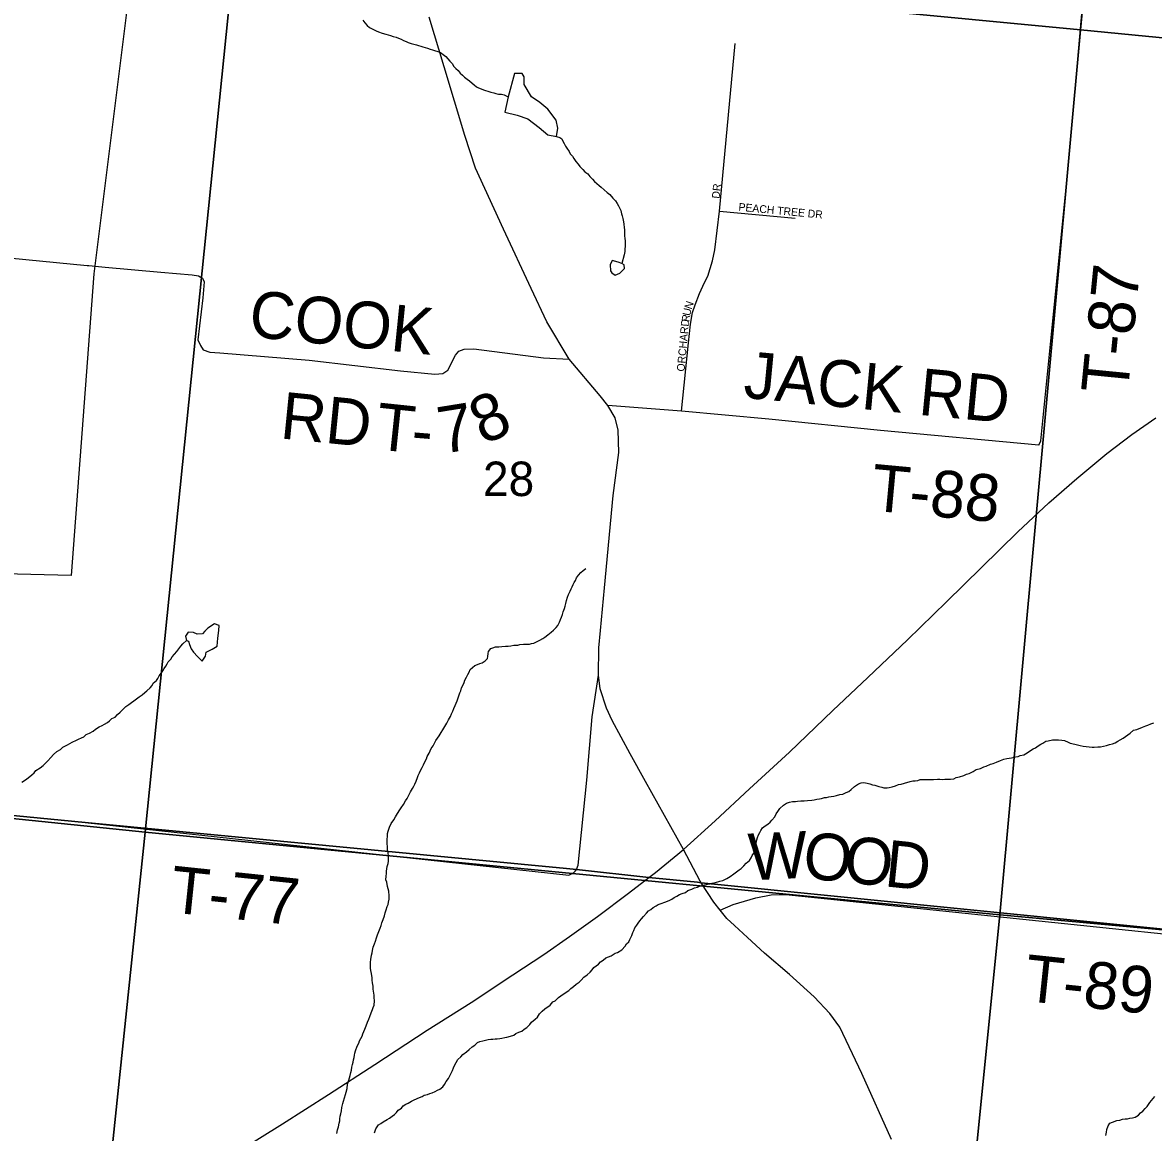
# Model space of a CAD drawing. Extents: x 0 to 1064, y 0 to 440.
# Drawn here: x 254.22 to 276.2, y 198.04 to 219.61 of the extents above; entities that cross this region are included whole.
import ezdxf

# ---------------------------------------------------------------- set-up
doc = ezdxf.new("R2010")
doc.units = 0
for name, color, linetype in [('GM_X_City_Street', 7, 'Continuous'), ('GM_X_Corporation', 7, 'Continuous'), ('GM_X_County_Road', 7, 'Continuous'), ('GM_X_Interstate_Route', 7, 'Continuous'), ('GM_X_Minor_Lake', 7, 'Continuous'), ('GM_X_Minor_River', 7, 'Continuous'), ('GM_X_Section', 7, 'Continuous'), ('GM_X_Section_Text', 7, 'Continuous'), ('GM_X_Township', 7, 'Continuous'), ('GM_X_Township_Road', 7, 'Continuous'), ('GM_X_Township_Road_Text', 7, 'Continuous'), ('GM_X_Township_Subdivision', 7, 'Continuous'), ('GM_X_Township_Subdivision_Text', 7, 'Continuous')]:
    doc.layers.add(name, color=color, linetype=linetype)

msp = doc.modelspace()

# ---------------------------------------------------------------- linework, layer by layer
at = {"layer": 'GM_X_City_Street'}
msp.add_lwpolyline([(248.809, 221.99), (249.419, 221.931), (250.474, 221.812), (251.513, 221.702), (251.7, 221.625), (251.763, 221.365), (251.294, 215.517), (251.313, 215.406), (251.378, 215.319), (251.491, 215.275), (251.633, 215.259), (252.753, 215.149), (255.477, 214.886), (255.508, 214.884)], dxfattribs=at)
at = {"layer": 'GM_X_Corporation'}
msp.add_lwpolyline([(256.411, 221.155), (255.608, 214.722), (255.168, 208.863), (250.72, 208.971)], dxfattribs=at)
at = {"layer": 'GM_X_County_Road'}
for points in [[(267.912, 202.195), (267.911, 202.196), (267.784, 202.355), (267.66, 202.509), (267.411, 202.889), (267.39, 202.922), (267.066, 203.532), (266.328, 204.857), (266.034, 205.392), (265.684, 206.041), (265.571, 206.284), (265.451, 206.657), (265.416, 206.922), (265.422, 207.453), (265.455, 207.791), (265.533, 208.62), (265.704, 210.414), (265.809, 211.252), (265.797, 211.685), (265.737, 211.923), (265.599, 212.162), (265.447, 212.349), (264.848, 213.065), (264.414, 213.791), (264.105, 214.436), (263.567, 215.59), (263.022, 216.78), (262.819, 217.409), (262.418, 218.748), (262.122, 219.713)], [(271.109, 197.901), (270.536, 199.183), (270.106, 200.082), (269.914, 200.344), (269.609, 200.67), (269.129, 201.108), (268.643, 201.523), (268.313, 201.826), (268.062, 202.055), (267.912, 202.195)]]:
    msp.add_lwpolyline(points, dxfattribs=at)
at = {"layer": 'GM_X_Interstate_Route'}
msp.add_lwpolyline([(258.381, 197.643), (259.27, 198.206), (260.166, 198.775), (261.069, 199.356), (262.083, 200.025), (262.941, 200.559), (263.751, 201.099), (264.351, 201.492), (264.852, 201.845), (265.397, 202.234), (265.998, 202.688), (266.393, 202.989), (266.525, 203.089), (267.066, 203.532), (267.681, 204.09), (268.353, 204.712), (269.13, 205.424), (269.971, 206.237), (270.649, 206.878), (271.421, 207.607), (272.181, 208.35), (272.86, 209.015), (273.57, 209.709), (274.168, 210.273), (274.715, 210.746), (275.298, 211.231), (275.782, 211.603), (276.252, 211.926)], dxfattribs=at)
at = {"layer": 'GM_X_Minor_Lake'}
for points in [[(263.66, 218.161), (263.598, 217.865), (263.834, 217.81), (264.04, 217.738), (264.261, 217.569), (264.434, 217.425), (264.597, 217.39), (264.626, 217.554), (264.593, 217.707), (264.428, 217.924), (264.273, 218.055), (264.111, 218.162), (263.971, 218.403), (263.968, 218.555), (263.933, 218.617)], [(263.933, 218.617), (263.781, 218.62), (263.66, 218.161)], [(265.798, 214.953), (265.683, 214.98), (265.644, 214.895), (265.648, 214.78)], [(265.648, 214.78), (265.677, 214.743), (265.743, 214.698), (265.829, 214.733), (265.923, 214.828), (265.912, 214.901), (265.87, 214.926), (265.798, 214.953)], [(257.762, 207.78), (257.718, 207.726), (257.614, 207.723), (257.542, 207.755), (257.439, 207.757), (257.388, 207.68), (257.404, 207.594), (257.446, 207.581)], [(257.446, 207.581), (257.463, 207.52), (257.498, 207.434), (257.545, 207.372), (257.622, 207.285), (257.658, 207.247), (257.711, 207.197), (257.774, 207.293), (257.788, 207.372), (257.906, 207.43), (258.004, 207.488), (258.014, 207.64), (258.036, 207.792), (258.039, 207.889), (257.954, 207.921), (257.824, 207.839), (257.762, 207.78)]]:
    msp.add_lwpolyline(points, dxfattribs=at)
at = {"layer": 'GM_X_Minor_River'}
for points in [[(260.837, 219.653), (260.872, 219.603), (260.919, 219.547), (260.967, 219.509), (261.026, 219.477), (261.092, 219.445), (261.14, 219.425), (261.213, 219.399), (261.279, 219.384), (261.327, 219.371), (261.37, 219.357), (261.424, 219.337), (261.484, 219.323), (261.526, 219.304), (261.58, 219.284), (261.628, 219.258)], [(261.628, 219.258), (261.676, 219.239), (261.718, 219.219), (261.772, 219.199), (261.827, 219.185), (261.875, 219.172), (261.917, 219.158), (261.959, 219.145), (262.002, 219.137), (262.044, 219.124), (262.092, 219.11), (262.146, 219.09), (262.188, 219.077), (262.231, 219.064), (262.291, 219.043), (262.345, 219.024), (262.399, 218.986), (262.446, 218.948), (262.487, 218.904), (262.528, 218.854), (262.569, 218.81), (262.604, 218.754), (262.645, 218.717), (262.687, 218.673), (262.728, 218.623), (262.769, 218.585), (262.81, 218.548), (262.864, 218.504), (262.905, 218.472), (262.959, 218.428), (263, 218.396), (263.042, 218.358), (263.084, 218.339), (263.132, 218.319), (263.18, 218.3), (263.222, 218.286), (263.264, 218.273), (263.324, 218.253), (263.379, 218.239), (263.421, 218.231), (263.469, 218.218), (263.53, 218.216), (263.581, 218.199), (263.66, 218.161)], [(264.597, 217.39), (264.665, 217.375), (264.701, 217.348), (264.724, 217.299), (264.747, 217.255), (264.775, 217.206), (264.798, 217.163), (264.845, 217.101), (264.868, 217.057), (264.909, 217.008), (264.938, 216.964), (264.973, 216.908), (265.02, 216.852), (265.055, 216.809), (265.114, 216.752), (265.149, 216.703), (265.208, 216.664), (265.249, 216.615), (265.296, 216.565), (265.337, 216.515), (265.385, 216.477), (265.426, 216.439), (265.468, 216.407), (265.527, 216.357), (265.586, 216.307), (265.633, 216.263), (265.692, 216.194), (265.745, 216.144), (265.78, 216.088), (265.803, 216.045), (265.832, 215.995), (265.848, 215.952), (265.865, 215.891), (265.875, 215.848), (265.886, 215.8), (265.902, 215.732), (265.907, 215.69), (265.917, 215.622), (265.921, 215.58), (265.92, 215.531), (265.924, 215.464), (265.928, 215.41), (265.933, 215.367), (265.931, 215.312), (265.935, 215.252), (265.927, 215.209), (265.926, 215.155), (265.917, 215.094), (265.87, 214.926)], [(264.208, 207.569), (264.276, 207.604), (264.332, 207.638), (264.375, 207.661), (264.432, 207.708), (264.494, 207.761), (264.538, 207.796), (264.595, 207.849), (264.626, 207.89), (264.659, 207.95), (264.679, 208.004), (264.699, 208.052), (264.718, 208.1), (264.732, 208.154), (264.753, 208.22), (264.766, 208.263), (264.78, 208.317), (264.795, 208.377), (264.815, 208.437), (264.835, 208.491), (264.868, 208.557), (264.887, 208.599), (264.901, 208.641), (264.926, 208.683), (264.94, 208.725), (264.966, 208.766), (264.986, 208.814), (265.03, 208.868), (265.074, 208.921), (265.118, 208.956), (265.168, 208.997)], [(256.853, 206.861), (256.879, 206.909), (256.918, 206.968), (256.95, 207.01), (256.975, 207.051), (257.007, 207.099), (257.033, 207.141), (257.053, 207.182), (257.103, 207.236), (257.129, 207.277), (257.173, 207.331), (257.218, 207.384), (257.256, 207.437), (257.3, 207.485), (257.338, 207.532), (257.404, 207.594)], [(261.287, 203.015), (261.295, 203.069), (261.296, 203.111), (261.304, 203.16), (261.311, 203.202), (261.326, 203.262), (261.333, 203.305), (261.335, 203.353), (261.336, 203.402), (261.326, 203.469), (261.316, 203.53), (261.312, 203.585), (261.308, 203.651), (261.309, 203.694), (261.311, 203.736), (261.312, 203.785), (261.314, 203.846), (261.328, 203.888), (261.355, 203.966), (261.388, 204.038), (261.439, 204.109), (261.471, 204.169), (261.51, 204.234), (261.555, 204.306), (261.581, 204.347), (261.625, 204.407), (261.664, 204.478), (261.696, 204.526), (261.729, 204.592), (261.761, 204.658), (261.8, 204.723), (261.826, 204.765), (261.845, 204.807), (261.871, 204.861), (261.898, 204.933), (261.912, 204.975), (261.938, 205.022), (261.958, 205.07), (261.99, 205.13), (262.016, 205.178), (262.042, 205.238), (262.075, 205.298), (262.088, 205.34), (262.121, 205.405), (262.141, 205.453), (262.166, 205.495), (262.199, 205.549), (262.231, 205.602), (262.251, 205.656), (262.321, 205.745), (262.36, 205.811), (262.392, 205.859), (262.43, 205.924), (262.469, 205.99), (262.502, 206.056), (262.54, 206.121), (262.56, 206.169), (262.586, 206.223), (262.606, 206.277), (262.632, 206.331), (262.652, 206.379), (262.666, 206.421), (262.679, 206.463), (262.7, 206.523), (262.72, 206.577), (262.739, 206.619), (262.754, 206.679), (262.786, 206.733), (262.806, 206.781), (262.819, 206.829), (262.852, 206.883), (262.878, 206.936), (262.904, 206.984), (262.924, 207.032), (262.967, 207.073), (263.011, 207.108), (263.061, 207.131), (263.11, 207.148), (263.153, 207.165), (263.215, 207.199), (263.259, 207.246), (263.267, 207.289), (263.269, 207.343), (263.276, 207.386), (263.321, 207.439), (263.364, 207.456), (263.413, 207.472), (263.48, 207.476), (263.535, 207.481), (263.608, 207.485), (263.657, 207.489), (263.712, 207.494), (263.773, 207.504), (263.846, 207.508), (263.889, 207.519), (263.957, 207.523), (264.024, 207.527), (264.072, 207.525), (264.115, 207.536), (264.158, 207.547), (264.208, 207.569)], [(254.205, 204.841), (254.279, 204.888), (254.33, 204.929), (254.398, 204.987), (254.448, 205.022), (254.48, 205.07), (254.561, 205.122), (254.618, 205.169), (254.668, 205.21), (254.712, 205.257), (254.769, 205.322), (254.825, 205.381), (254.888, 205.44), (254.957, 205.48), (255.001, 205.521), (255.093, 205.567), (255.137, 205.596), (255.187, 205.619), (255.267, 205.659), (255.31, 205.682), (255.366, 205.704), (255.409, 205.727), (255.459, 205.768), (255.521, 205.797), (255.596, 205.837), (255.639, 205.872), (255.708, 205.918), (255.77, 205.947), (255.813, 205.97), (255.869, 206.005), (255.913, 206.034), (255.957, 206.081), (256.019, 206.109), (256.069, 206.156), (256.119, 206.203), (256.176, 206.262), (256.226, 206.315), (256.283, 206.356), (256.338, 206.391), (256.382, 206.426), (256.432, 206.461), (256.488, 206.502), (256.544, 206.542), (256.595, 206.589), (256.638, 206.618), (256.701, 206.677), (256.739, 206.719), (256.759, 206.766), (256.821, 206.819), (256.853, 206.861)], [(273.087, 205.207), (273.155, 205.235), (273.229, 205.263), (273.296, 205.292), (273.352, 205.302), (273.443, 205.317), (273.523, 205.333), (273.572, 205.344), (273.615, 205.361), (273.683, 205.377), (273.751, 205.411), (273.813, 205.458), (273.863, 205.493), (273.913, 205.509), (273.963, 205.55), (274.012, 205.585), (274.056, 205.602), (274.112, 205.643), (274.155, 205.648), (274.24, 205.663), (274.307, 205.667), (274.356, 205.666), (274.423, 205.658), (274.477, 205.65), (274.543, 205.623), (274.585, 205.604), (274.676, 205.583), (274.73, 205.569), (274.779, 205.556), (274.839, 205.542), (274.954, 205.532), (275.009, 205.524), (275.052, 205.523), (275.125, 205.527), (275.174, 205.531), (275.235, 205.541), (275.29, 205.558), (275.346, 205.574), (275.407, 205.591), (275.456, 205.607), (275.512, 205.642), (275.556, 205.665), (275.612, 205.7), (275.661, 205.729), (275.705, 205.764), (275.749, 205.793), (275.817, 205.851), (275.879, 205.868), (275.99, 205.913), (276.052, 205.935), (276.095, 205.952), (276.15, 205.975), (276.212, 205.997)], [(267.91, 202.969), (267.978, 203.009), (268.047, 203.061), (268.097, 203.102), (268.147, 203.137), (268.191, 203.166), (268.241, 203.219), (268.285, 203.267), (268.348, 203.319), (268.386, 203.373), (268.406, 203.415), (268.438, 203.462), (268.451, 203.504), (268.46, 203.565), (268.474, 203.619), (268.481, 203.661), (268.495, 203.722), (268.509, 203.77), (268.523, 203.818), (268.549, 203.866), (268.574, 203.907), (268.606, 203.955), (268.656, 203.996), (268.706, 204.025), (268.75, 204.066), (268.782, 204.107), (268.845, 204.172), (268.871, 204.226), (268.903, 204.274), (268.942, 204.333), (269.011, 204.398), (269.073, 204.438), (269.128, 204.455), (269.19, 204.465), (269.245, 204.469), (269.287, 204.474), (269.348, 204.478), (269.415, 204.482), (269.476, 204.487), (269.562, 204.496), (269.611, 204.501), (269.66, 204.511), (269.709, 204.522), (269.752, 204.527), (269.807, 204.543), (269.85, 204.548), (269.893, 204.559), (269.936, 204.564), (269.991, 204.574), (270.04, 204.585), (270.107, 204.601), (270.163, 204.611), (270.231, 204.645), (270.28, 204.662), (270.33, 204.703), (270.393, 204.762), (270.473, 204.808), (270.523, 204.831), (270.572, 204.835), (270.639, 204.827), (270.687, 204.814), (270.741, 204.794), (270.789, 204.786), (270.868, 204.759), (270.922, 204.746), (270.964, 204.732), (271.025, 204.73), (271.068, 204.741), (271.123, 204.752), (271.191, 204.774), (271.246, 204.796), (271.302, 204.807), (271.363, 204.823), (271.474, 204.856), (271.529, 204.867), (271.572, 204.871), (271.62, 204.876), (271.67, 204.893), (271.737, 204.897), (271.798, 204.895), (271.865, 204.893), (271.926, 204.897), (272.005, 204.9), (272.053, 204.899), (272.108, 204.897), (272.151, 204.902), (272.212, 204.9), (272.261, 204.899), (272.322, 204.909), (272.371, 204.932), (272.433, 204.948), (272.519, 204.976), (272.568, 204.998), (272.624, 205.015), (272.698, 205.049), (272.76, 205.09), (272.84, 205.111), (272.908, 205.14), (272.951, 205.157), (273.037, 205.19), (273.087, 205.207)], [(260.33, 198.017), (260.345, 198.089), (260.359, 198.144), (260.373, 198.216), (260.387, 198.258), (260.388, 198.3), (260.396, 198.349), (260.404, 198.397), (260.418, 198.457), (260.426, 198.518), (260.447, 198.596), (260.461, 198.644), (260.481, 198.71), (260.495, 198.771), (260.509, 198.819), (260.53, 198.891), (260.539, 198.976), (260.565, 199.054), (260.587, 199.144), (260.601, 199.199), (260.614, 199.247), (260.622, 199.301), (260.636, 199.355), (260.644, 199.404), (260.651, 199.446), (260.665, 199.494), (260.673, 199.536), (260.68, 199.579), (260.694, 199.621), (260.727, 199.711), (260.754, 199.771), (260.773, 199.819), (260.793, 199.861), (260.819, 199.908), (260.833, 199.95), (260.852, 199.998), (260.872, 200.04), (260.899, 200.106), (260.925, 200.178), (260.952, 200.238), (260.972, 200.292), (260.998, 200.358), (261.025, 200.424), (261.038, 200.466), (261.052, 200.508), (261.061, 200.593), (261.057, 200.66), (261.052, 200.703), (261.048, 200.745), (261.038, 200.818), (261.034, 200.879), (261.024, 200.94), (261.013, 200.995), (261.015, 201.038), (261.005, 201.123), (260.989, 201.184), (260.984, 201.227), (260.981, 201.3), (260.982, 201.348), (260.99, 201.397), (261.005, 201.481), (261.013, 201.529), (261.02, 201.572), (261.034, 201.638), (261.061, 201.698), (261.081, 201.752), (261.101, 201.818), (261.121, 201.878), (261.148, 201.944), (261.174, 202.004), (261.188, 202.058), (261.202, 202.107), (261.229, 202.172), (261.255, 202.245), (261.27, 202.305), (261.29, 202.359), (261.31, 202.425), (261.324, 202.467), (261.331, 202.509), (261.345, 202.57), (261.347, 202.636), (261.338, 202.728), (261.317, 202.813), (261.301, 202.899), (261.285, 202.948), (261.287, 203.015)], [(262.742, 199.503), (262.78, 199.55), (262.849, 199.603), (262.899, 199.65), (262.961, 199.697), (263.011, 199.732), (263.062, 199.785), (263.111, 199.801), (263.166, 199.818), (263.221, 199.828), (263.271, 199.839), (263.32, 199.85), (263.362, 199.848), (263.405, 199.853), (263.448, 199.858), (263.497, 199.862), (263.539, 199.867), (263.595, 199.878), (263.637, 199.888), (263.705, 199.904), (263.767, 199.927), (263.81, 199.956), (263.866, 199.985), (263.928, 200.007), (263.971, 200.042), (264.021, 200.077), (264.084, 200.136), (264.116, 200.177), (264.185, 200.236), (264.229, 200.277), (264.267, 200.343), (264.318, 200.39), (264.374, 200.436), (264.474, 200.512), (264.525, 200.571), (264.574, 200.594), (264.637, 200.659), (264.681, 200.688), (264.731, 200.723), (264.836, 200.792), (264.88, 200.834), (264.93, 200.875), (264.981, 200.916), (265.037, 200.956), (265.081, 200.997), (265.131, 201.051), (265.194, 201.097), (265.256, 201.15), (265.294, 201.197), (265.326, 201.239), (265.414, 201.309), (265.452, 201.35), (265.508, 201.385), (265.558, 201.426), (265.663, 201.471), (265.737, 201.518), (265.786, 201.534), (265.867, 201.586), (265.937, 201.657), (265.962, 201.699), (266.006, 201.74), (266.026, 201.788), (266.065, 201.86), (266.085, 201.92), (266.105, 201.962), (266.125, 202.01), (266.163, 202.063), (266.189, 202.105), (266.221, 202.146), (266.253, 202.188), (266.291, 202.235), (266.348, 202.3), (266.385, 202.342), (266.435, 202.37), (266.479, 202.405), (266.535, 202.44), (266.578, 202.463), (266.634, 202.486), (266.702, 202.514), (266.757, 202.53), (266.8, 202.547), (266.844, 202.57), (266.887, 202.599), (266.937, 202.628), (266.993, 202.657), (267.042, 202.68), (267.104, 202.702), (267.154, 202.737), (267.228, 202.765), (267.283, 202.787), (267.338, 202.804), (267.382, 202.821), (267.425, 202.832), (267.474, 202.848), (267.535, 202.859), (267.584, 202.869), (267.627, 202.88), (267.689, 202.896), (267.775, 202.918), (267.83, 202.935), (267.91, 202.969)], [(261.061, 198.031), (261.088, 198.103), (261.114, 198.145), (261.14, 198.186), (261.183, 198.209), (261.227, 198.244), (261.307, 198.29), (261.351, 198.313), (261.407, 198.354), (261.451, 198.383), (261.488, 198.424), (261.52, 198.466), (261.589, 198.506), (261.621, 198.554), (261.67, 198.583), (261.714, 198.606), (261.782, 198.646), (261.831, 198.669), (261.936, 198.714), (261.986, 198.737), (262.029, 198.76), (262.091, 198.776), (262.134, 198.793), (262.183, 198.804), (262.239, 198.832), (262.288, 198.855), (262.332, 198.878), (262.388, 198.925), (262.42, 198.967), (262.452, 199.026), (262.497, 199.086), (262.523, 199.133), (262.549, 199.187), (262.575, 199.241), (262.595, 199.289), (262.615, 199.337), (262.647, 199.397), (262.679, 199.45), (262.742, 199.503)], [(275.277, 197.975), (275.292, 198.042), (275.299, 198.09), (275.326, 198.162), (275.358, 198.216), (275.408, 198.238), (275.494, 198.266), (275.549, 198.276), (275.604, 198.293), (275.653, 198.297), (275.702, 198.302), (275.745, 198.313), (275.794, 198.317), (275.849, 198.334), (275.911, 198.368), (275.949, 198.416), (275.999, 198.451), (276.043, 198.498), (276.081, 198.539), (276.133, 198.617), (276.164, 198.658), (276.228, 198.735)]]:
    msp.add_lwpolyline(points, dxfattribs=at)
at = {"layer": 'GM_X_Section'}
for points in [[(259.813, 235.795), (276.183, 234.07), (274.783, 219.463), (258.349, 221.043)], [(292.003, 232.393), (290.417, 217.941), (274.783, 219.463), (276.183, 234.07)], [(242.474, 222.679), (258.349, 221.043), (256.604, 203.873), (240.584, 205.524)], [(258.349, 221.043), (274.783, 219.463), (273.219, 202.266), (256.604, 203.873)], [(274.783, 219.463), (290.417, 217.941), (288.758, 200.836), (273.219, 202.266)], [(240.584, 205.524), (256.604, 203.873), (255.04, 188.923), (239.057, 190.616)], [(256.604, 203.873), (273.219, 202.266), (271.692, 187.055), (255.04, 188.923)], [(288.758, 200.836), (287.113, 185.421), (271.692, 187.055), (273.219, 202.266)]]:
    msp.add_lwpolyline(points, close=True, dxfattribs=at)
at = {"layer": 'GM_X_Township'}
for points in [[(304.391, 199.334), (288.677, 200.756), (267.411, 202.889), (267.34, 202.897), (266.393, 202.989), (264.989, 203.143), (264.791, 203.165), (255.435, 204.058), (244.159, 205.157), (243.767, 205.195), (241.859, 205.381), (240.993, 205.465), (240.893, 205.475), (240.481, 205.515), (234.109, 206.137), (211.953, 208.299), (208.261, 208.659), (208.143, 208.67), (191.843, 210.26)], [(191.843, 210.26), (208.143, 208.67), (208.261, 208.659), (211.953, 208.299), (234.109, 206.137), (240.481, 205.515), (240.893, 205.475), (240.993, 205.465), (241.859, 205.381), (243.767, 205.195), (244.159, 205.157), (255.435, 204.058), (264.791, 203.165), (264.989, 203.143), (266.393, 202.989), (267.34, 202.897), (267.411, 202.889), (288.677, 200.756), (287.73, 191.491)]]:
    msp.add_lwpolyline(points, dxfattribs=at)
at = {"layer": 'GM_X_Township_Road'}
for points in [[(273.976, 211.395), (274.016, 211.476), (274.564, 216.987), (274.989, 221.775)], [(255.508, 214.884), (255.823, 214.855)], [(255.823, 214.855), (256.906, 214.755), (257.519, 214.705), (257.642, 214.683), (257.717, 214.637), (257.752, 214.565), (257.723, 214.255), (257.628, 213.439), (257.68, 213.33), (257.732, 213.249), (257.862, 213.2), (258.054, 213.189), (259.789, 213.043), (261.568, 212.839), (262.234, 212.772), (262.389, 212.785), (262.487, 212.848), (262.636, 213.14), (262.704, 213.222), (262.807, 213.26), (262.991, 213.268), (264.344, 213.089), (264.848, 213.065)], [(273.976, 211.395), (270.899, 211.676), (268.725, 211.896), (267.031, 212.053), (265.599, 212.162)], [(264.963, 203.116), (264.989, 203.144), (265.019, 203.228), (265.188, 204.879), (265.295, 206.111), (265.416, 206.922)], [(255.435, 204.058), (258.301, 203.746)], [(258.301, 203.746), (264.84, 203.034), (264.928, 203.078), (264.963, 203.116)], [(267.784, 202.355), (268.033, 202.465), (268.473, 202.595), (268.772, 202.652), (269.058, 202.66), (278.273, 201.702), (278.283, 201.702)]]:
    msp.add_lwpolyline(points, dxfattribs=at)
at = {"layer": 'GM_X_Township_Subdivision'}
for points in [[(267.031, 212.053), (267.163, 213.382), (267.201, 213.742), (267.242, 213.97), (267.293, 214.119), (267.377, 214.339), (267.475, 214.553), (267.54, 214.678), (267.629, 214.973), (267.675, 215.19), (267.765, 215.938), (268.074, 219.197)], [(267.765, 215.938), (269.237, 215.805)]]:
    msp.add_lwpolyline(points, dxfattribs=at)

# ---------------------------------------------------------------- texts
at = {"layer": 'GM_X_Section_Text'}
msp.add_text('28', height=0.6697, rotation=0, dxfattribs=at).set_placement((263.17, 210.404))
at = {"layer": 'GM_X_Township_Road_Text'}
for s, height, rotation, p in [('T-87', 0.9091, 84.325, (275.7, 212.367)), ('COOK', 0.9091, 354.2403, (258.598, 213.506)), ('JACK', 0.9091, 354.5109, (268.217, 212.318)), ('RD', 0.9091, 354.5355, (271.617, 211.986)), ('RD', 0.9091, 354.2909, (259.209, 211.527)), ('8', 0.909, 24.672, (263.177, 211.389)), ('T', 0.909, 353.9977, (261.059, 211.317)), ('7', 0.909, 9.1334, (262.368, 211.222)), ('-', 0.909, 355.3156, (261.758, 211.244)), ('T-88', 0.9091, 354.6774, (270.69, 210.125)), ('W', 0.909, 2.6264, (268.347, 202.934)), ('O', 0.909, 354.2202, (269.364, 202.983)), ('O', 0.909, 354.1027, (270.159, 202.903)), ('D', 0.909, 354.1047, (270.955, 202.821)), ('T-77', 0.9091, 354.0087, (257.063, 202.317)), ('T-89', 0.9091, 353.973, (273.671, 200.594))]:
    msp.add_text(s, height=height, rotation=rotation, dxfattribs=at).set_placement(p)
at = {"layer": 'GM_X_Township_Subdivision_Text'}
for s, height, rotation, p in [('DR', 0.1515, 83.982, (267.768, 216.179)), ('PEACH TREE DR', 0.15152, 354.6115, (268.132, 215.951)), ('N', 0.152, 70.943, (267.224, 214.022)), ('R', 0.152, 82.1069, (267.181, 213.78)), ('U', 0.152, 77.9999, (267.197, 213.896)), ('ORCHARD', 0.1515, 84.9572, (267.088, 212.819))]:
    msp.add_text(s, height=height, rotation=rotation, dxfattribs=at).set_placement(p)

doc.saveas('drawing.dxf')
